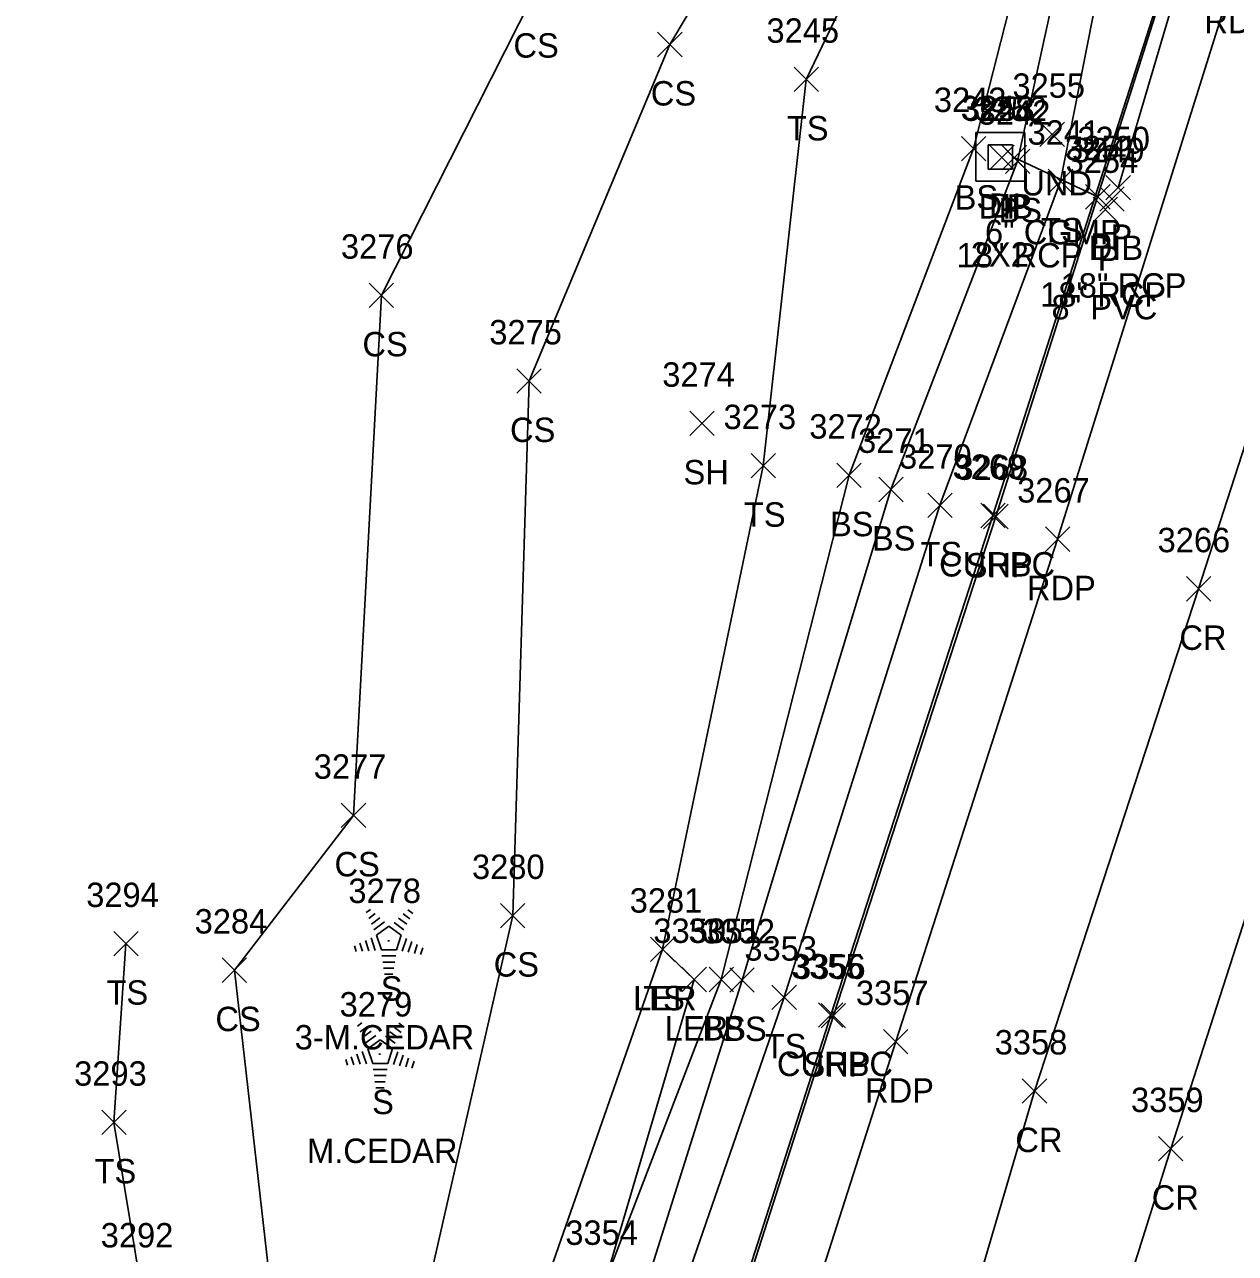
# Model space of a CAD drawing. Extents: x 1462089 to 1464015, y 730534 to 736144.
# Drawn here: x 1462931.1 to 1463030.4, y 732806 to 732906.7 of the extents above; entities that cross this region are included whole.
import ezdxf

# ---------------------------------------------------------------- set-up
doc = ezdxf.new("R2010")
doc.units = 0
for name, color, linetype in [('D_A', 7, 'Continuous'), ('D_C', 7, 'Continuous'), ('D_I', 7, 'Continuous'), ('D_TIC', 7, 'Continuous'), ('DCP', 7, 'Continuous'), ('DS', 7, 'Continuous'), ('L_A', 7, 'Continuous'), ('L_C', 7, 'Continuous'), ('L_I', 7, 'Continuous'), ('L_TIC', 7, 'Continuous'), ('LARO', 7, 'Continuous'), ('LELB', 7, 'Continuous'), ('LTC', 7, 'Continuous'), ('P_A', 7, 'Continuous'), ('P_I', 7, 'Continuous'), ('P_TIC', 7, 'Continuous'), ('PET', 7, 'Continuous'), ('PRC', 7, 'Continuous'), ('PSP', 7, 'Continuous'), ('R_A', 7, 'Continuous'), ('R_I', 7, 'Continuous'), ('R_TIC', 7, 'Continuous'), ('RC', 7, 'Continuous')]:
    doc.layers.add(name, color=color, linetype=linetype)

msp = doc.modelspace()

# ---------------------------------------------------------------- linework, layer by layer
at = {"layer": 'D_TIC'}
for points in [[(1463014.36, 732896.65), (1463016.36, 732898.65)], [(1463016.36, 732896.65), (1463014.36, 732898.65)], [(1463010.23, 732894.76), (1463012.23, 732896.76)], [(1463012.23, 732894.76), (1463010.23, 732896.76)], [(1463011.25, 732894.75), (1463013.25, 732896.75)], [(1463013.25, 732894.75), (1463011.25, 732896.75)], [(1463019.77, 732892.28), (1463021.77, 732894.28)], [(1463021.77, 732892.28), (1463019.77, 732894.28)], [(1463018.1, 732891.54), (1463020.1, 732893.54)], [(1463020.1, 732891.54), (1463018.1, 732893.54)], [(1463019.26, 732891.37), (1463021.26, 732893.37)], [(1463021.26, 732891.37), (1463019.26, 732893.37)], [(1463018.72, 732890.5), (1463020.72, 732892.5)], [(1463020.72, 732890.5), (1463018.72, 732892.5)]]:
    msp.add_lwpolyline(points, dxfattribs=at)
at = {"layer": 'DCP'}
for points in [[(1463113.91, 733208.21), (1463020.77, 732893.28)], [(1463019.1, 732892.54), (1463012.25, 732895.75)]]:
    msp.add_lwpolyline(points, dxfattribs=at)
at = {"layer": 'DS'}
for p, q in [((1463009.11, 732897.81), (1463013.11, 732897.81)), ((1463009.11, 732893.81), (1463009.11, 732897.81)), ((1463013.11, 732897.81), (1463013.11, 732893.81)), ((1463010.11, 732894.81), (1463010.11, 732896.81)), ((1463010.11, 732896.81), (1463012.11, 732896.81)), ((1463012.11, 732896.81), (1463012.11, 732894.81)), ((1463011.12, 732895.82), (1463011.12, 732895.82)), ((1463011.12, 732895.82), (1463011.12, 732895.82)), ((1463012.11, 732894.81), (1463010.11, 732894.81)), ((1463013.11, 732893.81), (1463009.11, 732893.81))]:
    msp.add_line(p, q, dxfattribs=at)
at = {"layer": 'L_TIC'}
for points in [[(1462983.02, 732904.02), (1462985.02, 732906.02)], [(1462985.02, 732904.02), (1462983.02, 732906.02)], [(1462994.2, 732901.16), (1462996.2, 732903.16)], [(1462996.2, 732901.16), (1462994.2, 732903.16)], [(1463007.92, 732895.49), (1463009.92, 732897.49)], [(1463009.92, 732895.49), (1463007.92, 732897.49)], [(1463011.52, 732894.45), (1463013.52, 732896.45)], [(1463013.52, 732894.45), (1463011.52, 732896.45)], [(1463015.04, 732892.81), (1463017.04, 732894.81)], [(1463017.04, 732892.81), (1463015.04, 732894.81)], [(1462959.37, 732883.47), (1462961.37, 732885.47)], [(1462961.37, 732883.47), (1462959.37, 732885.47)], [(1462971.48, 732876.45), (1462973.48, 732878.45)], [(1462973.48, 732876.45), (1462971.48, 732878.45)], [(1462985.66, 732872.98), (1462987.66, 732874.98)], [(1462987.66, 732872.98), (1462985.66, 732874.98)], [(1462990.68, 732869.51), (1462992.68, 732871.51)], [(1462992.68, 732869.51), (1462990.68, 732871.51)], [(1462997.71, 732868.73), (1462999.71, 732870.73)], [(1462999.71, 732868.73), (1462997.71, 732870.73)], [(1463001.14, 732867.56), (1463003.14, 732869.56)], [(1463003.14, 732867.56), (1463001.14, 732869.56)], [(1463005.16, 732866.27), (1463007.16, 732868.27)], [(1463007.16, 732866.27), (1463005.16, 732868.27)], [(1462957.09, 732840.86), (1462959.09, 732842.86)], [(1462959.09, 732840.86), (1462957.09, 732842.86)], [(1462970.14, 732832.65), (1462972.14, 732834.65)], [(1462972.14, 732832.65), (1462970.14, 732834.65)], [(1462938.43, 732830.35), (1462940.43, 732832.35)], [(1462940.43, 732830.35), (1462938.43, 732832.35)], [(1462982.42, 732829.89), (1462984.42, 732831.89)], [(1462984.42, 732829.89), (1462982.42, 732831.89)], [(1462982.42, 732829.89), (1462984.42, 732831.89)], [(1462984.42, 732829.89), (1462982.42, 732831.89)], [(1462947.33, 732828.18), (1462949.33, 732830.18)], [(1462949.33, 732828.18), (1462947.33, 732830.18)], [(1462985.01, 732827.41), (1462987.01, 732829.41)], [(1462987.01, 732827.41), (1462985.01, 732829.41)], [(1462987.23, 732827.41), (1462989.23, 732829.41)], [(1462989.23, 732827.41), (1462987.23, 732829.41)], [(1462988.94, 732827.37), (1462990.94, 732829.37)], [(1462990.94, 732827.37), (1462988.94, 732829.37)], [(1462992.39, 732825.96), (1462994.39, 732827.96)], [(1462994.39, 732825.96), (1462992.39, 732827.96)], [(1462937.45, 732815.71), (1462939.45, 732817.71)], [(1462939.45, 732815.71), (1462937.45, 732817.71)]]:
    msp.add_lwpolyline(points, dxfattribs=at)
at = {"layer": 'LARO'}
msp.add_lwpolyline([(1462983.42, 732830.89), (1462986.01, 732828.41), (1462978.71, 732803.67), (1462971.53, 732778.7), (1462968.81, 732770.36), (1462959.47, 732740.19), (1462953.02, 732726.61), (1462938.84, 732685.17), (1462927.77, 732651.69), (1462919.39, 732624.44), (1462913.19, 732613.5)], dxfattribs=at)
at = {"layer": 'LELB'}
for points in [[(1463108.71, 733226.1), (1463108.78, 733215.45), (1463107.91, 733210.67), (1463106.52, 733207.37), (1463097.65, 733182.34), (1463096.33, 733171.82), (1463062.97, 733061.46), (1463044.31, 733003.12), (1463029.33, 732955.28), (1463018.11, 732921.02), (1463012.52, 732895.45), (1463002.14, 732868.56), (1462989.94, 732828.37), (1462974.14, 732778.17), (1462962.05, 732738.86), (1462942.09, 732684.7)], [(1463108.71, 733226.1), (1463110.44, 733215.45), (1463109.61, 733208.14), (1463106.26, 733200.46), (1463099.08, 733171.5), (1463080.2, 733104.81), (1463066.07, 733061.12), (1463047.44, 733002.3), (1463031.89, 732954.26), (1463021.29, 732920.45), (1463016.04, 732893.81), (1463006.16, 732867.27), (1462993.39, 732826.96), (1462975.9, 732776.47), (1462964.59, 732738.3), (1462945.3, 732683.44)], [(1463055.63, 733063.21), (1463034.63, 733001.95), (1463021.17, 732953.09), (1463005.86, 732923.5), (1463000.8, 732913.83), (1462995.2, 732902.16), (1462991.68, 732870.51), (1462983.42, 732830.89), (1462971.91, 732797.99), (1462967.45, 732788.36), (1462962, 732775.43), (1462963.84, 732771.36), (1462954.15, 732748.13), (1462943.9, 732732.26), (1462943.46, 732721.31), (1462938.53, 732701.15), (1462919.19, 732660.62)], [(1463024.96, 733052.89), (1463019.37, 733009.96), (1463000.01, 732962.33), (1462984.86, 732926.01), (1462972.76, 732908.94), (1462960.37, 732884.47), (1462958.09, 732841.86), (1462948.33, 732829.18), (1462951.8, 732798.65), (1462940.09, 732777.68), (1462936.2, 732747.89), (1462927.88, 732723.49), (1462921.5, 732707.29), (1462904.86, 732665.94), (1462895.56, 732628.88), (1462895.22, 732616.02)], [(1463021.17, 732953.09), (1462994.97, 732923.37), (1462984.02, 732905.02), (1462972.48, 732877.45), (1462971.14, 732833.65), (1462963.59, 732800.47), (1462958.53, 732787.78), (1462952.68, 732768.33), (1462946.4, 732751.12), (1462940.6, 732734.98), (1462932.3, 732721.66), (1462927.99, 732703.95), (1462913.72, 732663.31)], [(1463020.7, 732939.68), (1463015.32, 732921.65), (1463008.92, 732896.49), (1462998.71, 732869.73), (1462988.23, 732828.41), (1462978.71, 732803.67)], [(1462929.37, 732765.22), (1462940.63, 732803.46), (1462938.45, 732816.71), (1462939.43, 732831.35)]]:
    msp.add_lwpolyline(points, dxfattribs=at)
at = {"layer": 'LTC'}
for p, q in [((1462959.13, 732833.89), (1462959.48, 732834.15)), ((1462959.34, 732833.42), (1462959.87, 732833.81)), ((1462959.55, 732832.96), (1462960.25, 732833.47)), ((1462961.78, 732833.43), (1462962.46, 732832.94)), ((1462962.16, 732833.78), (1462962.7, 732833.38)), ((1462962.53, 732834.13), (1462962.95, 732833.82)), ((1462959.76, 732832.49), (1462960.64, 732833.13)), ((1462959.98, 732832.04), (1462960.99, 732832.77)), ((1462960.99, 732832.77), (1462961.99, 732832.05)), ((1462961.41, 732833.08), (1462962.22, 732832.49)), ((1462958.62, 732831.38), (1462958.83, 732830.73)), ((1462959.07, 732831.6), (1462959.34, 732830.77)), ((1462959.53, 732831.82), (1462959.86, 732830.8)), ((1462959.98, 732832.04), (1462960.37, 732830.84)), ((1462961.99, 732832.05), (1462961.6, 732830.84)), ((1462962.43, 732831.77), (1462962.09, 732830.74)), ((1462962.87, 732831.52), (1462962.58, 732830.64)), ((1462958.16, 732831.17), (1462958.31, 732830.7)), ((1462961.6, 732830.84), (1462960.37, 732830.84)), ((1462961.56, 732830.34), (1462960.42, 732830.34)), ((1462963.32, 732831.27), (1462963.08, 732830.54)), ((1462963.76, 732831.02), (1462963.57, 732830.45)), ((1462961.48, 732829.84), (1462960.49, 732829.84)), ((1462961.39, 732829.34), (1462960.56, 732829.34)), ((1462961.31, 732828.84), (1462960.63, 732828.84)), ((1462958.42, 732824.59), (1462958.77, 732824.85)), ((1462958.63, 732824.12), (1462959.15, 732824.51)), ((1462961.44, 732824.48), (1462961.99, 732824.08)), ((1462961.81, 732824.83), (1462962.23, 732824.52)), ((1462958.83, 732823.66), (1462959.54, 732824.17)), ((1462959.04, 732823.19), (1462959.92, 732823.83)), ((1462959.27, 732822.74), (1462960.28, 732823.47)), ((1462960.28, 732823.47), (1462961.28, 732822.75)), ((1462960.7, 732823.78), (1462961.51, 732823.2)), ((1462961.07, 732824.13), (1462961.75, 732823.64)), ((1462958.36, 732822.3), (1462958.63, 732821.47)), ((1462958.81, 732822.52), (1462959.15, 732821.5)), ((1462959.27, 732822.74), (1462959.66, 732821.54)), ((1462961.28, 732822.75), (1462960.89, 732821.54)), ((1462961.72, 732822.48), (1462961.38, 732821.44)), ((1462962.16, 732822.22), (1462961.87, 732821.34)), ((1462957.45, 732821.87), (1462957.6, 732821.4)), ((1462957.9, 732822.08), (1462958.12, 732821.43)), ((1462960.89, 732821.54), (1462959.66, 732821.54)), ((1462962.6, 732821.97), (1462962.37, 732821.25)), ((1462963.05, 732821.72), (1462962.86, 732821.15)), ((1462960.85, 732821.04), (1462959.7, 732821.04)), ((1462960.76, 732820.54), (1462959.78, 732820.54)), ((1462960.68, 732820.04), (1462959.85, 732820.04)), ((1462960.6, 732819.54), (1462959.92, 732819.54))]:
    msp.add_line(p, q, dxfattribs=at)
at = {"layer": 'P_TIC'}
for points in [[(1463009.74, 732865.35), (1463011.74, 732867.35)], [(1463011.74, 732865.35), (1463009.74, 732867.35)], [(1463014.8, 732863.49), (1463016.8, 732865.49)], [(1463016.8, 732863.49), (1463014.8, 732865.49)], [(1463026.36, 732859.42), (1463028.36, 732861.42)], [(1463028.36, 732859.42), (1463026.36, 732861.42)], [(1462996.43, 732824.46), (1462998.43, 732826.46)], [(1462998.43, 732824.46), (1462996.43, 732826.46)], [(1463001.53, 732822.32), (1463003.53, 732824.32)], [(1463003.53, 732822.32), (1463001.53, 732824.32)], [(1463012.91, 732818.27), (1463014.91, 732820.27)], [(1463014.91, 732818.27), (1463012.91, 732820.27)], [(1463024.08, 732813.55), (1463026.08, 732815.55)], [(1463026.08, 732813.55), (1463024.08, 732815.55)]]:
    msp.add_lwpolyline(points, dxfattribs=at)
at = {"layer": 'PET'}
msp.add_lwpolyline([(1463162.64, 733438.25), (1463155.29, 733389.19), (1463147.91, 733342.63), (1463141.51, 733306.47), (1463132.06, 733260.3), (1463123.36, 733223.56), (1463108.71, 733168.54), (1463089.87, 733101.56), (1463076.27, 733055.88), (1463056.85, 732997.04), (1463043.72, 732952), (1463030.35, 732910.94), (1463015.8, 732864.49), (1463002.53, 732823.32), (1462986.53, 732773.32), (1462974.36, 732735), (1462957.21, 732680.82)], dxfattribs=at)
at = {"layer": 'PRC'}
for points in [[(1463173.05, 733431.97), (1463166.54, 733387.93), (1463158.95, 733340.73), (1463152.26, 733304.55), (1463143.59, 733257.28), (1463135.29, 733220.7), (1463120.9, 733164.91), (1463101.36, 733098.43), (1463088.62, 733051.16), (1463070, 732996.41), (1463055.29, 732948.06), (1463043.07, 732909.01), (1463027.36, 732860.42), (1463013.91, 732819.27), (1462999.18, 732769.26), (1462985.72, 732731.93), (1462969.44, 732677.27)], [(1463184.26, 733428.99), (1463177.5, 733386.21), (1463169.42, 733335), (1463162.87, 733301.13), (1463154.54, 733254.52), (1463145.29, 733216.48), (1463131.67, 733162.65), (1463112.82, 733093.24), (1463099.08, 733044.74), (1463082.5, 732993.09), (1463066.93, 732944.79), (1463054.22, 732905.14), (1463038.5, 732856.13), (1463025.08, 732814.55), (1463009.9, 732766.25), (1462997.49, 732727.73), (1462980.34, 732670.55), (1462968.82, 732637.25), (1462956.14, 732592.49), (1462943.23, 732555.63), (1462933.85, 732526.13), (1462921.41, 732485.16), (1462905.69, 732440.94), (1462895.98, 732404.53)]]:
    msp.add_lwpolyline(points, dxfattribs=at)
at = {"layer": 'PSP'}
msp.add_lwpolyline([(1463155.47, 733437.1), (1463151.69, 733409.08), (1463149, 733391.93), (1463141.96, 733349.08), (1463135.18, 733308.49), (1463125.93, 733264.09), (1463122.72, 733251.49), (1463119.11, 733234.45), (1463113.24, 733211.25), (1463103.08, 733170.52), (1463084.78, 733103.69), (1463070.66, 733057.94), (1463052.86, 733000.45), (1463038.28, 732952.98), (1463025.31, 732912.14), (1463010.74, 732866.35), (1462997.43, 732825.46), (1462981.2, 732774.91), (1462968.73, 732736.5), (1462951.61, 732681.88)], dxfattribs=at)
at = {"layer": 'R_TIC'}
for points in [[(1463009.5, 732865.43), (1463011.5, 732867.43)], [(1463011.5, 732865.43), (1463009.5, 732867.43)], [(1462996.21, 732824.5), (1462998.21, 732826.5)], [(1462998.21, 732824.5), (1462996.21, 732826.5)]]:
    msp.add_lwpolyline(points, dxfattribs=at)
at = {"layer": 'RC'}
msp.add_lwpolyline([(1463111.2, 733221.62), (1463111.65, 733221.54), (1463112.56, 733218.83), (1463113.16, 733213.96), (1463112.93, 733211.4), (1463102.86, 733170.54), (1463084.32, 733103.79), (1463070.5, 733057.91), (1463052.69, 733000.48), (1463038.08, 732953.17), (1463025.2, 732912.25), (1463010.5, 732866.43), (1462997.21, 732825.5), (1462981.06, 732775.17), (1462968.5, 732736.53), (1462951.35, 732681.84)], dxfattribs=at)

# ---------------------------------------------------------------- texts
at = {"layer": 'D_A'}
for s, p in [('UND', (1463012.83, 732892.65)), ('DIB', (1463009.33, 732890.76)), ('DI', (1463010.17, 732890.82)), ('P', (1463011.63, 732890.75)), ('P', (1463020.14, 732888.28)), ('DIB', (1463018.36, 732887.37)), ('P', (1463018.48, 732887.54)), ('P', (1463019.1, 732886.5))]:
    msp.add_text(s, height=2, dxfattribs=at).set_placement(p)
at = {"layer": 'D_C'}
for s, p in [('6" CGMP', (1463009.85, 732888.65)), ('18" RCP', (1463007.53, 732886.75)), ('2X2', (1463008.69, 732886.82)), ('18" RCP', (1463016.05, 732884.28)), ('18" RCP', (1463014.38, 732883.54)), ('8" PVC', (1463015.3, 732882.5))]:
    msp.add_text(s, height=2, dxfattribs=at).set_placement(p)
at = {"layer": 'D_I'}
for s, p in [('3255', (1463012.1, 732900.65)), ('3248', (1463007.86, 732898.82)), ('3253', (1463007.97, 732898.76)), ('3252', (1463008.99, 732898.75)), ('3250', (1463017.42, 732896.28)), ('3251', (1463016.4, 732895.54)), ('3249', (1463016.99, 732895.37)), ('3254', (1463016.46, 732894.5))]:
    msp.add_text(s, height=2, dxfattribs=at).set_placement(p)
at = {"layer": 'L_A'}
for s, p in [('CS', (1462971.2, 732903.94)), ('CS', (1462982.46, 732900.02)), ('TS', (1462993.61, 732897.16)), ('BS', (1463007.36, 732891.49)), ('BS', (1463010.96, 732890.45)), ('TS', (1463014.45, 732888.81)), ('CS', (1462958.82, 732879.47)), ('CS', (1462970.92, 732872.45)), ('SH', (1462985.14, 732868.98)), ('TS', (1462990.09, 732865.51)), ('BS', (1462997.15, 732864.73)), ('BS', (1463000.58, 732863.56)), ('TS', (1463004.57, 732862.27)), ('CS', (1462956.53, 732836.86)), ('CS', (1462969.58, 732828.65)), ('TS', (1462937.84, 732826.35)), ('S', (1462960.32, 732826.68)), ('LER', (1462981.01, 732825.89)), ('TS', (1462981.83, 732825.89)), ('CS', (1462946.77, 732824.18)), ('LER', (1462983.6, 732823.41)), ('BS', (1462986.68, 732823.41)), ('BS', (1462988.39, 732823.37)), ('TS', (1462991.8, 732821.96)), ('S', (1462959.61, 732817.38)), ('TS', (1462936.86, 732811.71))]:
    msp.add_text(s, height=2, dxfattribs=at).set_placement(p)
at = {"layer": 'L_C'}
for s, p in [('3-M.CEDAR', (1462953.27, 732822.68)), ('M.CEDAR', (1462954.28, 732813.38))]:
    msp.add_text(s, height=2, dxfattribs=at).set_placement(p)
at = {"layer": 'L_I'}
for s, p in [('3245', (1462991.94, 732905.16)), ('3243', (1463005.66, 732899.49)), ('3242', (1463009.26, 732898.45)), ('3241', (1463013.34, 732896.81)), ('3276', (1462957.06, 732887.47)), ('3275', (1462969.22, 732880.45)), ('3274', (1462983.4, 732876.98)), ('3273', (1462988.42, 732873.51)), ('3272', (1462995.45, 732872.73)), ('3271', (1462999.45, 732871.56)), ('3270', (1463002.81, 732870.27)), ('3277', (1462954.83, 732844.86)), ('3280', (1462967.8, 732836.65)), ('3294', (1462936.18, 732834.35)), ('3278', (1462957.67, 732834.68)), ('3281', (1462980.73, 732833.89)), ('3281', (1462980.73, 732833.89)), ('3284', (1462945.07, 732832.18)), ('3350', (1462982.67, 732831.41)), ('3351', (1462985.54, 732831.41)), ('3352', (1462986.69, 732831.37)), ('3353', (1462990.13, 732829.96)), ('3279', (1462956.95, 732825.38)), ('3293', (1462935.19, 732819.71)), ('3292', (1462937.37, 732806.46)), ('3354', (1462975.45, 732806.67)), ('3354', (1462975.45, 732806.67))]:
    msp.add_text(s, height=2, dxfattribs=at).set_placement(p)
at = {"layer": 'LTC'}
for p in [(1462960.88, 732831.78), (1462960.16, 732822.48)]:
    msp.add_text('.', height=1.04, rotation=270, dxfattribs=at).set_placement(p)
at = {"layer": 'P_A'}
for s, p in [('RDP', (1463027.84, 732905.94)), ('SHP', (1463008.27, 732861.35)), ('RDP', (1463013.29, 732859.49)), ('CR', (1463025.79, 732855.42)), ('SHP', (1462994.97, 732820.46)), ('RDP', (1463000.02, 732818.32)), ('CR', (1463012.34, 732814.27)), ('CR', (1463023.52, 732809.55))]:
    msp.add_text(s, height=2, dxfattribs=at).set_placement(p)
at = {"layer": 'P_I'}
for s, p in [('3268', (1463007.43, 732869.35)), ('3267', (1463012.49, 732867.49)), ('3266', (1463024, 732863.42)), ('3356', (1462994.12, 732828.46)), ('3357', (1462999.27, 732826.32)), ('3358', (1463010.65, 732822.27)), ('3359', (1463021.82, 732817.55))]:
    msp.add_text(s, height=2, dxfattribs=at).set_placement(p)
at = {"layer": 'R_A'}
for p in [(1463006.09, 732861.43), (1462992.8, 732820.5)]:
    msp.add_text('CURBC', height=2, dxfattribs=at).set_placement(p)
at = {"layer": 'R_I'}
for s, p in [('3269', (1463007.19, 732869.43)), ('3355', (1462993.95, 732828.5))]:
    msp.add_text(s, height=2, dxfattribs=at).set_placement(p)

doc.saveas('drawing.dxf')
